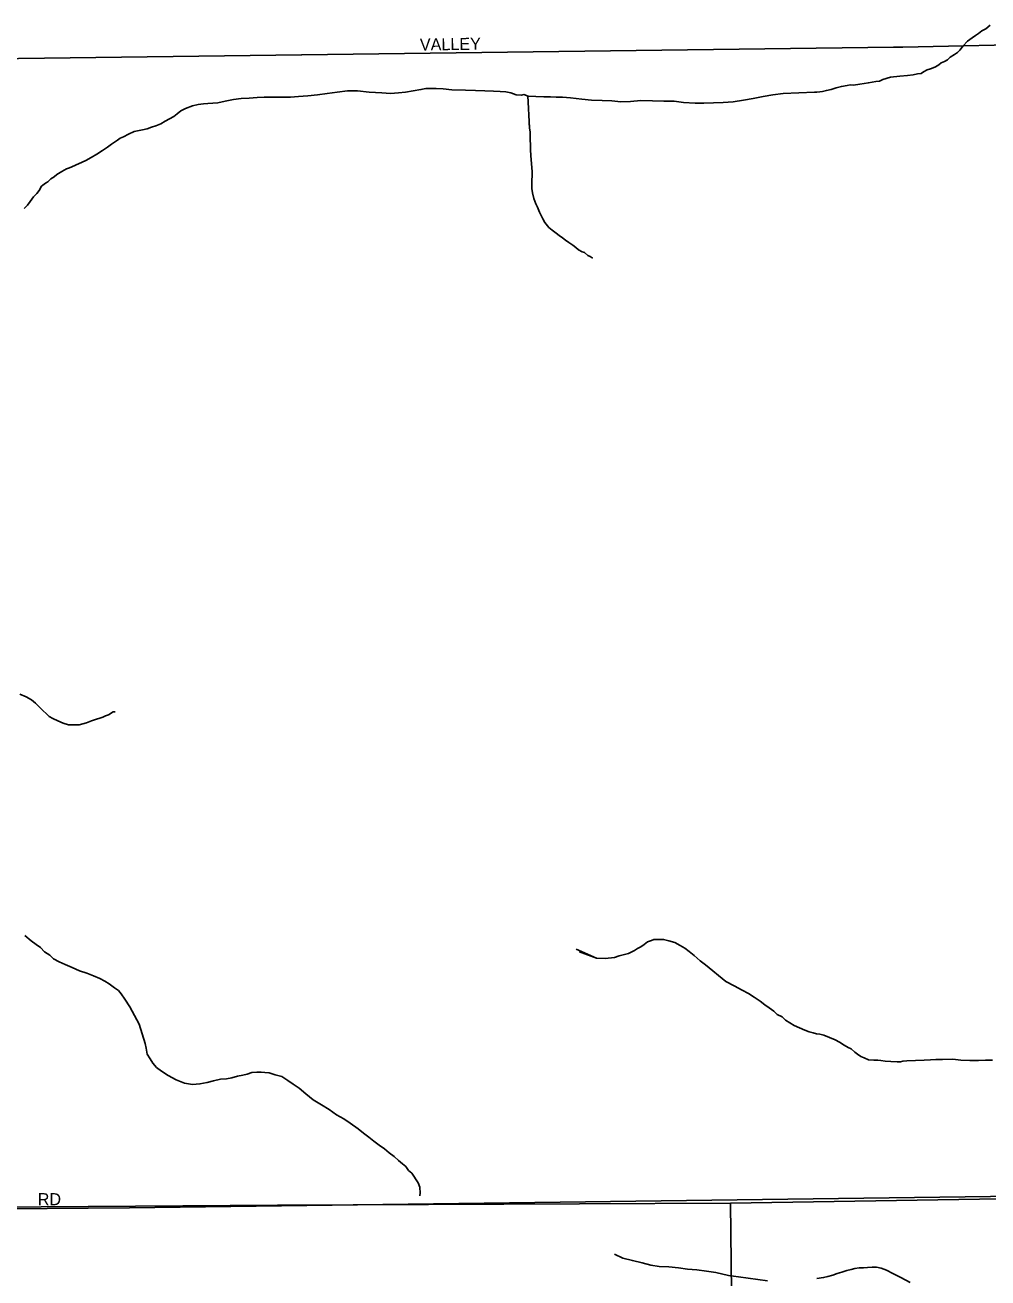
# Model space of a CAD drawing. Extents: x 2010165 to 2382125, y 1060529 to 1407316.
# Drawn here: x 2167540 to 2171530, y 1221171 to 1226366 of the extents above; entities that cross this region are included whole.
import ezdxf

# ---------------------------------------------------------------- set-up
doc = ezdxf.new("R2010")
doc.units = 0
for name, color, linetype in [('GM_X_City_Street', 7, 'Continuous'), ('GM_X_City_Street_Text', 7, 'Continuous'), ('GM_X_Corporation', 7, 'Continuous'), ('GM_X_Minor_River', 7, 'Continuous'), ('GM_X_Section', 7, 'Continuous')]:
    doc.layers.add(name, color=color, linetype=linetype)

msp = doc.modelspace()

# ---------------------------------------------------------------- linework, layer by layer
at = {"layer": 'GM_X_City_Street'}
for points in [[(2171177.3, 1226274.3), (2171808.4, 1226287.6), (2172864.6, 1226292.9), (2172907.5, 1226293.5)], [(2166232.9, 1226210.7), (2171139, 1226273.5), (2171177.3, 1226274.3)], [(2164895.8, 1221436.7), (2167972.5, 1221461.7), (2171855.8, 1221513)]]:
    msp.add_lwpolyline(points, dxfattribs=at)
at = {"layer": 'GM_X_Corporation'}
for points in [[(2164832.8, 1218637), (2164895.8, 1221436.7), (2167972.5, 1221461.7), (2171855.8, 1221513), (2173437.5, 1221527.9), (2173689.6, 1221543), (2173848.3, 1221581.8), (2177029.6, 1221591.6), (2178406.5, 1221597), (2181920.6, 1221614.8), (2182220.8, 1221647.5), (2183139.3, 1221656.4), (2185661.2, 1221692.3), (2186878.7, 1221701), (2186923.4, 1220744.1)], [(2188806.8, 1221708.2), (2187206.7, 1221703.9), (2186878.7, 1221701), (2185661.2, 1221692.3), (2183139.3, 1221656.4), (2182220.8, 1221647.5), (2181920.6, 1221614.8), (2178406.5, 1221597), (2177029.6, 1221591.6), (2173848.3, 1221581.8), (2173689.6, 1221543), (2173437.5, 1221527.9), (2171855.8, 1221513), (2167972.5, 1221461.7), (2164895.8, 1221436.7)]]:
    msp.add_lwpolyline(points, dxfattribs=at)
at = {"layer": 'GM_X_Minor_River'}
for points in [[(2171221, 1226159.1), (2171239, 1226163.3), (2171253, 1226165.5), (2171262.9, 1226171.7), (2171278.9, 1226179.9), (2171292.8, 1226184.1), (2171302.8, 1226188.2), (2171312.8, 1226192.3), (2171326.7, 1226200.5), (2171336.6, 1226208.7), (2171350.5, 1226214.9), (2171362.5, 1226221), (2171374.3, 1226233.2), (2171392.2, 1226243.5), (2171404.2, 1226251.6), (2171414, 1226261.8), (2171427.8, 1226280), (2171445.6, 1226298.3), (2171465.5, 1226312.6), (2171479.4, 1226322.8), (2171491.3, 1226331), (2171505.2, 1226341.2), (2171521.1, 1226349.4), (2171538.9, 1226365.7)], [(2168046.4, 1225935.7), (2168064.3, 1225941.9), (2168082.3, 1225948.1), (2168102.2, 1225956.4), (2168120.1, 1225966.7), (2168138, 1225976.9), (2168155.9, 1225987.2), (2168169.8, 1225997.4), (2168185.6, 1226009.6), (2168205.5, 1226019.9), (2168233.5, 1226030.3), (2168257.4, 1226036.6), (2168279.4, 1226038.8), (2168297.4, 1226041.1), (2168317.5, 1226041.3), (2168339.5, 1226043.6), (2168369.4, 1226050), (2168403.4, 1226056.4), (2168435.4, 1226060.8), (2168469.4, 1226063.2), (2168501.5, 1226065.6), (2168531.5, 1226066), (2168573.6, 1226066.5), (2168607.6, 1226066.9), (2168639.7, 1226067.3), (2168673.7, 1226069.8), (2168711.8, 1226072.2), (2168751.8, 1226076.7), (2168791.8, 1226081.2), (2168833.8, 1226087.8), (2168875.8, 1226092.3), (2168917.8, 1226092.8), (2168966, 1226087.4), (2169018.1, 1226084), (2169054.2, 1226082.4), (2169088.3, 1226084.9), (2169116.3, 1226087.2), (2169180.2, 1226098), (2169200.2, 1226102.3), (2169220.3, 1226102.5), (2169244.3, 1226102.8), (2169272.4, 1226101.2), (2169308.5, 1226097.6), (2169364.6, 1226096.3), (2169406.7, 1226094.8), (2169444.8, 1226093.2), (2169480.9, 1226091.7), (2169508.9, 1226090), (2169533, 1226088.3), (2169553.1, 1226084.5), (2169575.2, 1226076.8), (2169597.3, 1226075), (2169607.3, 1226077.2), (2169625.4, 1226071.4), (2169657.4, 1226069.8), (2169689.5, 1226068.1), (2169717.6, 1226068.5), (2169741.6, 1226066.8), (2169767.7, 1226067.1), (2169799.8, 1226063.5), (2169847.9, 1226058), (2169888.1, 1226054.5), (2169932.2, 1226053.1), (2169972.2, 1226051.5), (2170008.4, 1226048), (2170048.4, 1226048.5), (2170092.4, 1226053), (2170140.5, 1226051.6), (2170186.6, 1226050.1), (2170230.7, 1226050.7), (2170268.9, 1226045.1), (2170317, 1226041.7), (2170353, 1226042.1), (2170393.1, 1226042.6), (2170433.1, 1226045.1), (2170475.2, 1226047.7), (2170517.2, 1226054.2), (2170557.1, 1226060.7), (2170599.1, 1226069.2), (2170639.1, 1226075.8), (2170681.1, 1226082.3), (2170811.2, 1226087.9), (2170821.3, 1226088), (2170833.3, 1226088.2), (2170845.3, 1226090.3), (2170861.2, 1226094.5), (2170881.2, 1226098.8), (2170901.2, 1226105.1), (2170923.1, 1226111.3), (2170947.1, 1226115.6), (2170959.1, 1226117.8), (2170973.2, 1226115.9), (2170999.2, 1226120.3), (2171035.1, 1226126.8), (2171065.1, 1226131.1), (2171081.1, 1226133.3), (2171095.1, 1226139.5), (2171127, 1226149.9), (2171165, 1226154.4), (2171197, 1226156.8), (2171221, 1226159.1)], [(2169623.4, 1226072), (2169631.1, 1225939), (2169628.8, 1225959.1), (2169631.1, 1225939), (2169633.4, 1225921), (2169633.6, 1225904.9), (2169633.8, 1225888.9), (2169634, 1225870.8), (2169634.3, 1225848.8), (2169636.6, 1225824.7), (2169639.1, 1225790.6), (2169641.5, 1225758.6), (2169641.7, 1225738.5), (2169639.9, 1225724.4), (2169640.1, 1225712.4), (2169640.2, 1225702.3), (2169640.4, 1225688.3), (2169642.6, 1225670.3), (2169649, 1225646.3), (2169657.3, 1225624.3), (2169663.5, 1225610.3), (2169671.7, 1225590.4), (2169686.1, 1225562.5), (2169694.3, 1225546.5), (2169710.6, 1225526.6), (2169724.8, 1225514.8), (2169741, 1225502.9), (2169753.1, 1225493.1), (2169767.3, 1225483.2), (2169779.4, 1225473.3), (2169793.6, 1225463.5), (2169809.7, 1225453.6), (2169821.9, 1225443.7), (2169834, 1225433.8), (2169848.2, 1225426), (2169858.2, 1225422.1), (2169872.4, 1225410.2), (2169882.5, 1225406.4), (2169890.6, 1225400.4), (2169890.6, 1225402.4)], [(2167535.8, 1225604.4), (2167549.6, 1225618.6), (2167561.4, 1225634.8), (2167575.2, 1225653), (2167589, 1225667.2), (2167598.9, 1225679.4), (2167608.7, 1225697.6), (2167624.6, 1225709.8), (2167634.5, 1225715.9), (2167646.4, 1225728.1), (2167660.3, 1225736.3), (2167672.2, 1225746.5), (2167692, 1225758.8), (2167711.9, 1225769.1), (2167723.9, 1225773.2), (2167733.9, 1225777.3), (2167791.6, 1225804.1), (2167813.5, 1225816.4), (2167837.4, 1225830.8), (2167861.2, 1225845.1), (2167881.1, 1225859.4), (2167898.9, 1225871.7), (2167910.8, 1225879.8), (2167922.8, 1225888), (2167934.7, 1225896.2), (2167948.6, 1225902.4), (2167968.5, 1225912.6), (2167992.4, 1225925), (2168026.4, 1225931.4), (2168046.4, 1225935.7)], [(2167518, 1223591.6), (2167544.2, 1223579.9), (2167566.4, 1223568.2), (2167582.6, 1223554.3), (2167615.1, 1223522.6), (2167627.2, 1223510.7), (2167639.4, 1223498.8), (2167655.5, 1223491), (2167675.7, 1223481.2), (2167697.9, 1223471.4), (2167720, 1223463.7), (2167742, 1223464), (2167764.1, 1223464.2), (2167794, 1223472.6), (2167816, 1223480.9), (2167835.9, 1223487.2), (2167849.9, 1223491.4), (2167861.8, 1223495.5), (2167873.8, 1223501.7), (2167885.8, 1223505.8), (2167905.6, 1223518.1), (2167913.6, 1223518.2)], [(2167539.1, 1222590.7), (2167565.4, 1222568.9), (2167585.6, 1222553.1), (2167603.8, 1222541.3), (2167620.1, 1222523.4), (2167642.3, 1222509.7), (2167658.5, 1222493.8), (2167680.7, 1222482.1), (2167706.9, 1222470.3), (2167735.1, 1222458.6), (2167765.4, 1222445), (2167795.6, 1222435.3), (2167823.8, 1222423.6), (2167849.9, 1222411.9), (2167870.1, 1222402.1), (2167888.3, 1222390.3), (2167910.6, 1222374.5), (2167926.7, 1222362.7), (2167938.9, 1222348.8), (2167953.2, 1222326.9), (2167973.7, 1222295), (2167994.2, 1222259.1), (2168012.7, 1222223.3), (2168037.8, 1222143.3), (2168042, 1222123.3), (2168046.4, 1222099.3), (2168058.7, 1222079.4), (2168068.9, 1222061.4), (2168085.2, 1222043.6), (2168105.4, 1222027.8), (2168133.7, 1222010), (2168166, 1221992.4), (2168200.2, 1221978.8), (2168234.3, 1221973.1), (2168264.4, 1221975.5), (2168294.3, 1221981.9), (2168320.3, 1221988.2), (2168350.3, 1221994.6), (2168374.3, 1221996.9), (2168396.3, 1222001.2), (2168420.2, 1222007.5), (2168442.2, 1222011.8), (2168460.2, 1222016.1), (2168480.1, 1222022.3), (2168500.1, 1222024.6), (2168518.2, 1222024.8), (2168534.2, 1222023), (2168552.3, 1222021.2), (2168576.4, 1222013.4), (2168604.6, 1222005.8), (2168628.8, 1221990), (2168651.1, 1221974.2), (2168675.3, 1221958.5), (2168703.7, 1221934.8), (2168734.1, 1221909), (2168768.4, 1221889.4), (2168800.7, 1221869.7), (2168831, 1221848), (2168861.3, 1221830.3), (2168887.6, 1221812.6), (2168919.9, 1221788.9), (2168942.2, 1221771.1), (2168964.5, 1221755.3), (2168984.7, 1221737.5), (2169007, 1221721.8), (2169029.2, 1221706), (2169049.5, 1221690.2), (2169069.7, 1221674.4), (2169087.9, 1221658.6), (2169104.2, 1221644.7), (2169118.3, 1221632.8), (2169128.6, 1221616.9), (2169142.7, 1221605), (2169169.3, 1221565.2), (2169175.5, 1221547.2), (2169177.9, 1221523.2), (2169176, 1221513.1), (2169176, 1221511.1)], [(2169823.8, 1222534.3), (2169908.5, 1222497.3), (2169838, 1222522.5), (2169908.5, 1222497.3), (2169944.5, 1222495.7), (2169982.5, 1222500.2), (2170002.5, 1222506.4), (2170024.5, 1222512.7), (2170040.4, 1222516.9), (2170054.4, 1222523.1), (2170066.3, 1222529.3), (2170078.2, 1222537.5), (2170092.2, 1222543.6), (2170106.1, 1222553.8), (2170120, 1222564.1), (2170135.9, 1222570.3), (2170145.9, 1222574.4), (2170157.9, 1222574.6), (2170167.9, 1222574.7), (2170185.9, 1222574.9), (2170208, 1222569.1), (2170232.2, 1222561.4), (2170254.4, 1222549.6), (2170274.6, 1222537.9), (2170292.8, 1222524), (2170313, 1222508.2), (2170337.3, 1222486.5), (2170359.6, 1222468.7), (2170444.7, 1222399.5), (2170479, 1222381.8), (2170511.2, 1222364.2), (2170537.5, 1222350.5), (2170561.7, 1222334.7), (2170586, 1222318.9), (2170606.2, 1222303.1), (2170624.4, 1222291.3), (2170642.6, 1222277.5), (2170656.8, 1222263.6), (2170677, 1222253.8), (2170691.2, 1222240), (2170709.4, 1222228.2), (2170727.5, 1222218.3), (2170749.7, 1222208.6), (2170771.9, 1222198.8), (2170790, 1222191), (2170806.1, 1222187.2), (2170820.1, 1222183.4), (2170834.2, 1222181.5), (2170850.3, 1222177.7), (2170874.4, 1222168), (2170896.6, 1222158.2), (2170914.8, 1222148.4), (2170935, 1222136.6), (2170951.1, 1222126.8), (2170963.2, 1222120.9), (2170979.4, 1222107.1), (2170989.5, 1222099.1), (2171003.7, 1222089.3), (2171017.8, 1222083.4), (2171035.9, 1222075.6), (2171058, 1222073.9), (2171074, 1222074.1), (2171086.1, 1222072.2), (2171104.1, 1222070.5), (2171128.2, 1222068.7), (2171154.3, 1222067.1), (2171168.3, 1222067.2), (2171178.3, 1222069.4), (2171194.3, 1222071.6), (2171266.3, 1222074.4), (2171292.4, 1222074.8), (2171314.4, 1222077), (2171342.4, 1222077.4), (2171384.5, 1222077.9), (2171418.6, 1222074.3), (2171454.7, 1222072.7), (2171490.8, 1222073.2), (2171520.8, 1222073.6), (2171548.8, 1222073.9)], [(2169982.6, 1221270.2), (2170016.9, 1221252.6), (2170057.1, 1221243), (2170097.3, 1221233.5), (2170133.4, 1221223.9), (2170167.6, 1221218.3), (2170207.7, 1221216.8), (2170247.8, 1221213.2), (2170285.9, 1221207.7), (2170324, 1221204.1), (2170364.2, 1221198.6), (2170402.3, 1221193.1), (2170454.6, 1221181.7), (2170496.7, 1221176.2), (2170617.1, 1221159.6)], [(2170821.4, 1221168.1), (2170849.4, 1221172.4), (2170867.3, 1221176.7), (2170887.3, 1221182.9), (2170905.2, 1221189.2), (2170925.2, 1221195.4), (2170945.2, 1221201.7), (2170963.1, 1221205.9), (2170979.1, 1221210.1), (2170997.1, 1221212.4), (2171015.1, 1221212.6), (2171031.1, 1221214.8), (2171051.2, 1221215.1), (2171069.2, 1221215.3), (2171087.3, 1221211.5), (2171109.4, 1221203.7), (2171135.6, 1221190), (2171169.9, 1221172.4), (2171208.3, 1221152.8)]]:
    msp.add_lwpolyline(points, dxfattribs=at)
at = {"layer": 'GM_X_Section'}
for points in [[(2175291.6, 1221576.6), (2176081.6, 1221585.6), (2176133.3, 1216538.6), (2170517.3, 1216673.9), (2170463.9, 1221481), (2171925.4, 1221504.9), (2174244.4, 1221580)], [(2168586.2, 1221473.3), (2170463.9, 1221481), (2170517.3, 1216673.9), (2164881.3, 1216727.8), (2164874, 1218333.8), (2164860.8, 1221446.2)]]:
    msp.add_lwpolyline(points, close=True, dxfattribs=at)

# ---------------------------------------------------------------- texts
at = {"layer": 'GM_X_City_Street_Text'}
for s, rotation, p in [('VALLEY', 0.8675, (2169176.5, 1226259.8)), ('RD', 0, (2167592.6, 1221472.6))]:
    msp.add_text(s, height=50, rotation=rotation, dxfattribs=at).set_placement(p)

doc.saveas('drawing.dxf')
